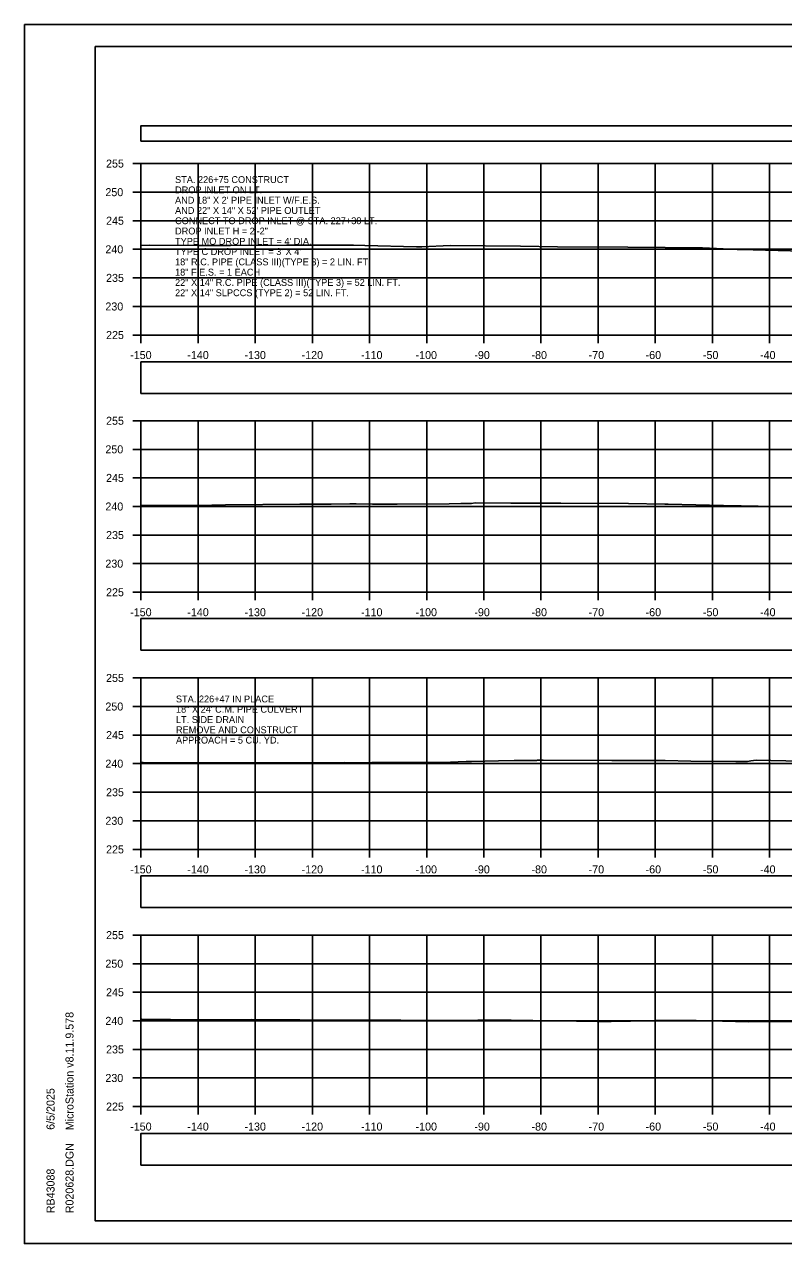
# Model space of a CAD drawing. Extents: x 1369627 to 1374022, y 380035 to 398173.
# Drawn here: x 1371928.1 to 1372061, y 386012.2 to 386225.6 of the extents above; entities that cross this region are included whole.
import ezdxf

# ---------------------------------------------------------------- set-up
doc = ezdxf.new("R2010")
doc.units = 0
for name, color, linetype in [('Default', 7, 'Continuous'), ('R_Axis', 7, 'Continuous'), ('R_Axis Annot', 7, 'Continuous'), ('R_Border', 7, 'Continuous'), ('R_Exist Surface', 7, 'Continuous'), ('R_Grid', 7, 'Continuous'), ('R_No Plot', 7, 'Continuous'), ('R_Water', 7, 'Continuous'), ('R_Water Annot', 7, 'Continuous')]:
    doc.layers.add(name, color=color, linetype=linetype)

msp = doc.modelspace()

# ---------------------------------------------------------------- linework, layer by layer
at = {"layer": 'Default'}
for points in [[(1371948.53, 386205.14), (1372248.53, 386205.14), (1372248.53, 386207.84), (1371948.53, 386207.84)], [(1371948.53, 386160.99), (1372248.53, 386160.99), (1372248.53, 386166.51), (1371948.53, 386166.51)], [(1371948.53, 386116.1), (1372248.53, 386116.1), (1372248.53, 386121.62), (1371948.53, 386121.62)], [(1371948.53, 386071.05), (1372248.53, 386071.05), (1372248.53, 386076.57), (1371948.53, 386076.57)], [(1371948.53, 386025.99), (1372248.53, 386025.99), (1372248.53, 386031.52), (1371948.53, 386031.52)]]:
    msp.add_lwpolyline(points, close=True, dxfattribs=at)
at = {"layer": 'R_Axis'}
for p, q in [((1371947.13, 386201.22), (1371948.53, 386201.22)), ((1371948.53, 386171.22), (1371948.53, 386201.22)), ((1371947.13, 386196.22), (1371948.53, 386196.22)), ((1371947.13, 386191.22), (1371948.53, 386191.22)), ((1371947.13, 386186.22), (1371948.53, 386186.22)), ((1371947.13, 386181.22), (1371948.53, 386181.22)), ((1371947.13, 386176.22), (1371948.53, 386176.22)), ((1371947.13, 386171.22), (1371948.53, 386171.22)), ((1371948.53, 386171.22), (1372248.53, 386171.22)), ((1371948.53, 386169.82), (1371948.53, 386171.22)), ((1371958.53, 386169.82), (1371958.53, 386171.22)), ((1371968.53, 386169.82), (1371968.53, 386171.22)), ((1371978.53, 386169.82), (1371978.53, 386171.22)), ((1371988.53, 386169.82), (1371988.53, 386171.22)), ((1371998.53, 386169.82), (1371998.53, 386171.22)), ((1372008.53, 386169.82), (1372008.53, 386171.22)), ((1372018.53, 386169.82), (1372018.53, 386171.22)), ((1372028.53, 386169.82), (1372028.53, 386171.22)), ((1372038.53, 386169.82), (1372038.53, 386171.22)), ((1372048.53, 386169.82), (1372048.53, 386171.22)), ((1372058.53, 386169.82), (1372058.53, 386171.22)), ((1371947.13, 386156.22), (1371948.53, 386156.22)), ((1371948.53, 386126.22), (1371948.53, 386156.22)), ((1371947.13, 386151.22), (1371948.53, 386151.22)), ((1371947.13, 386146.22), (1371948.53, 386146.22)), ((1371947.13, 386141.22), (1371948.53, 386141.22)), ((1371947.13, 386136.22), (1371948.53, 386136.22)), ((1371947.13, 386131.22), (1371948.53, 386131.22)), ((1371947.13, 386126.22), (1371948.53, 386126.22)), ((1371948.53, 386126.22), (1372248.53, 386126.22)), ((1371948.53, 386124.82), (1371948.53, 386126.22)), ((1371958.53, 386124.82), (1371958.53, 386126.22)), ((1371968.53, 386124.82), (1371968.53, 386126.22)), ((1371978.53, 386124.82), (1371978.53, 386126.22)), ((1371988.53, 386124.82), (1371988.53, 386126.22)), ((1371998.53, 386124.82), (1371998.53, 386126.22)), ((1372008.53, 386124.82), (1372008.53, 386126.22)), ((1372018.53, 386124.82), (1372018.53, 386126.22)), ((1372028.53, 386124.82), (1372028.53, 386126.22)), ((1372038.53, 386124.82), (1372038.53, 386126.22)), ((1372048.53, 386124.82), (1372048.53, 386126.22)), ((1372058.53, 386124.82), (1372058.53, 386126.22)), ((1371947.13, 386111.22), (1371948.53, 386111.22)), ((1371948.53, 386081.22), (1371948.53, 386111.22)), ((1371947.13, 386106.22), (1371948.53, 386106.22)), ((1371947.13, 386101.22), (1371948.53, 386101.22)), ((1371947.13, 386096.22), (1371948.53, 386096.22)), ((1371947.13, 386091.22), (1371948.53, 386091.22)), ((1371947.13, 386086.22), (1371948.53, 386086.22)), ((1371947.13, 386081.22), (1371948.53, 386081.22)), ((1371948.53, 386081.22), (1372248.53, 386081.22)), ((1371948.53, 386079.82), (1371948.53, 386081.22)), ((1371958.53, 386079.82), (1371958.53, 386081.22)), ((1371968.53, 386079.82), (1371968.53, 386081.22)), ((1371978.53, 386079.82), (1371978.53, 386081.22)), ((1371988.53, 386079.82), (1371988.53, 386081.22)), ((1371998.53, 386079.82), (1371998.53, 386081.22)), ((1372008.53, 386079.82), (1372008.53, 386081.22)), ((1372018.53, 386079.82), (1372018.53, 386081.22)), ((1372028.53, 386079.82), (1372028.53, 386081.22)), ((1372038.53, 386079.82), (1372038.53, 386081.22)), ((1372048.53, 386079.82), (1372048.53, 386081.22)), ((1372058.53, 386079.82), (1372058.53, 386081.22)), ((1371947.13, 386066.22), (1371948.53, 386066.22)), ((1371948.53, 386036.22), (1371948.53, 386066.22)), ((1371947.13, 386061.22), (1371948.53, 386061.22)), ((1371947.13, 386056.22), (1371948.53, 386056.22)), ((1371947.13, 386051.22), (1371948.53, 386051.22)), ((1371947.13, 386046.22), (1371948.53, 386046.22)), ((1371947.13, 386041.22), (1371948.53, 386041.22)), ((1371947.13, 386036.22), (1371948.53, 386036.22)), ((1371948.53, 386036.22), (1372248.53, 386036.22)), ((1371948.53, 386034.82), (1371948.53, 386036.22)), ((1371958.53, 386034.82), (1371958.53, 386036.22)), ((1371968.53, 386034.82), (1371968.53, 386036.22)), ((1371978.53, 386034.82), (1371978.53, 386036.22)), ((1371988.53, 386034.82), (1371988.53, 386036.22)), ((1371998.53, 386034.82), (1371998.53, 386036.22)), ((1372008.53, 386034.82), (1372008.53, 386036.22)), ((1372018.53, 386034.82), (1372018.53, 386036.22)), ((1372028.53, 386034.82), (1372028.53, 386036.22)), ((1372038.53, 386034.82), (1372038.53, 386036.22)), ((1372048.53, 386034.82), (1372048.53, 386036.22)), ((1372058.53, 386034.82), (1372058.53, 386036.22))]:
    msp.add_line(p, q, dxfattribs=at)
at = {"layer": 'R_Border'}
for p, q in [((1371940.53, 386221.68), (1372256.71, 386221.68)), ((1371940.53, 386016.22), (1371940.53, 386221.68)), ((1371940.53, 386016.22), (1371940.53, 386016.22)), ((1372256.71, 386016.22), (1371940.53, 386016.22))]:
    msp.add_line(p, q, dxfattribs=at)
at = {"layer": 'R_Exist Surface'}
for points in [[(1371948.53, 386186.91), (1371949.99, 386186.92), (1371958.57, 386186.86), (1371964.22, 386186.88), (1371973.99, 386186.95), (1371985.27, 386186.95), (1371985.74, 386186.94), (1371987.72, 386186.88), (1371996.73, 386186.65), (1371997.7, 386186.68), (1372002.63, 386186.9), (1372014.96, 386186.78), (1372021.43, 386186.67), (1372033.73, 386186.57), (1372046.82, 386186.45), (1372052.87, 386186.21), (1372053.46, 386186.19), (1372064.41, 386185.92)], [(1371948.53, 386141.44), (1371948.58, 386141.44), (1371951.19, 386141.38), (1371951.82, 386141.39), (1371953.01, 386141.4), (1371958.53, 386141.42), (1371963.29, 386141.51), (1371976.35, 386141.62), (1371981.82, 386141.62), (1371985.1, 386141.66), (1371986.19, 386141.69), (1371989.05, 386141.65), (1371993.34, 386141.65), (1372002.46, 386141.66), (1372004.48, 386141.72), (1372006.34, 386141.76), (1372007.01, 386141.84), (1372013.28, 386141.78), (1372022, 386141.79), (1372033.86, 386141.73), (1372040.19, 386141.64), (1372040.81, 386141.62), (1372050.47, 386141.41), (1372053.59, 386141.35), (1372056.51, 386141.3), (1372059.74, 386141.24), (1372061.87, 386141.2)], [(1371948.53, 386096.45), (1371948.89, 386096.44), (1371951.05, 386096.38), (1371951.98, 386096.35), (1371952.88, 386096.34), (1371955.89, 386096.34), (1371959.85, 386096.34), (1371968.51, 386096.34), (1371971.78, 386096.34), (1371979.03, 386096.34), (1371980.05, 386096.34), (1371980.79, 386096.34), (1371982.3, 386096.34), (1371983.24, 386096.37), (1371984.06, 386096.44), (1371988.15, 386096.39), (1371988.91, 386096.41), (1371989.82, 386096.4), (1371993.03, 386096.41), (1371999.66, 386096.44), (1372001.3, 386096.45), (1372005.41, 386096.57), (1372006.37, 386096.6), (1372011.12, 386096.72), (1372013.84, 386096.77), (1372014.49, 386096.77), (1372016.51, 386096.79), (1372017.33, 386096.8), (1372017.75, 386096.8), (1372017.91, 386096.81), (1372018.93, 386096.81), (1372030.91, 386096.8), (1372040.25, 386096.78), (1372044.76, 386096.68), (1372052.61, 386096.62), (1372054.65, 386096.6), (1372055.25, 386096.69), (1372056.16, 386096.81), (1372066.57, 386096.59)], [(1371948.53, 386051.51), (1371948.67, 386051.5), (1371953.71, 386051.44), (1371961.86, 386051.4), (1371967.84, 386051.43), (1371969.82, 386051.41), (1371974.85, 386051.41), (1371976.32, 386051.39), (1371993.98, 386051.32), (1371998.18, 386051.3), (1372003.75, 386051.3), (1372006.65, 386051.3), (1372007.49, 386051.33), (1372010.73, 386051.33), (1372013.3, 386051.33), (1372024.72, 386051.17), (1372025.56, 386051.17), (1372028.35, 386051.13), (1372029.14, 386051.13), (1372030.79, 386051.12), (1372037.63, 386051.24), (1372038.7, 386051.28), (1372045.67, 386051.27), (1372054.84, 386051.06), (1372063.19, 386051.09)]]:
    msp.add_lwpolyline(points, dxfattribs=at)
at = {"layer": 'R_Grid'}
for p, q in [((1371948.53, 386201.22), (1372248.53, 386201.22)), ((1371948.53, 386171.22), (1371948.53, 386201.22)), ((1371958.53, 386171.22), (1371958.53, 386201.22)), ((1371968.53, 386171.22), (1371968.53, 386201.22)), ((1371978.53, 386171.22), (1371978.53, 386201.22)), ((1371988.53, 386171.22), (1371988.53, 386201.22)), ((1371998.53, 386171.22), (1371998.53, 386201.22)), ((1372008.53, 386171.22), (1372008.53, 386201.22)), ((1372018.53, 386171.22), (1372018.53, 386201.22)), ((1372028.53, 386171.22), (1372028.53, 386201.22)), ((1372038.53, 386171.22), (1372038.53, 386201.22)), ((1372048.53, 386171.22), (1372048.53, 386201.22)), ((1372058.53, 386171.22), (1372058.53, 386201.22)), ((1371948.53, 386196.22), (1372248.53, 386196.22)), ((1371948.53, 386191.22), (1372248.53, 386191.22)), ((1371948.53, 386186.22), (1372248.53, 386186.22)), ((1371948.53, 386181.22), (1372248.53, 386181.22)), ((1371948.53, 386176.22), (1372248.53, 386176.22)), ((1371948.53, 386171.22), (1372248.53, 386171.22)), ((1371948.53, 386156.22), (1372248.53, 386156.22)), ((1371948.53, 386126.22), (1371948.53, 386156.22)), ((1371958.53, 386126.22), (1371958.53, 386156.22)), ((1371968.53, 386126.22), (1371968.53, 386156.22)), ((1371978.53, 386126.22), (1371978.53, 386156.22)), ((1371988.53, 386126.22), (1371988.53, 386156.22)), ((1371998.53, 386126.22), (1371998.53, 386156.22)), ((1372008.53, 386126.22), (1372008.53, 386156.22)), ((1372018.53, 386126.22), (1372018.53, 386156.22)), ((1372028.53, 386126.22), (1372028.53, 386156.22)), ((1372038.53, 386126.22), (1372038.53, 386156.22)), ((1372048.53, 386126.22), (1372048.53, 386156.22)), ((1372058.53, 386126.22), (1372058.53, 386156.22)), ((1371948.53, 386151.22), (1372248.53, 386151.22)), ((1371948.53, 386146.22), (1372248.53, 386146.22)), ((1371948.53, 386141.22), (1372248.53, 386141.22)), ((1371948.53, 386136.22), (1372248.53, 386136.22)), ((1371948.53, 386131.22), (1372248.53, 386131.22)), ((1371948.53, 386126.22), (1372248.53, 386126.22)), ((1371948.53, 386111.22), (1372248.53, 386111.22)), ((1371948.53, 386081.22), (1371948.53, 386111.22)), ((1371958.53, 386081.22), (1371958.53, 386111.22)), ((1371968.53, 386081.22), (1371968.53, 386111.22)), ((1371978.53, 386081.22), (1371978.53, 386111.22)), ((1371988.53, 386081.22), (1371988.53, 386111.22)), ((1371998.53, 386081.22), (1371998.53, 386111.22)), ((1372008.53, 386081.22), (1372008.53, 386111.22)), ((1372018.53, 386081.22), (1372018.53, 386111.22)), ((1372028.53, 386081.22), (1372028.53, 386111.22)), ((1372038.53, 386081.22), (1372038.53, 386111.22)), ((1372048.53, 386081.22), (1372048.53, 386111.22)), ((1372058.53, 386081.22), (1372058.53, 386111.22)), ((1371948.53, 386106.22), (1372248.53, 386106.22)), ((1371948.53, 386101.22), (1372248.53, 386101.22)), ((1371948.53, 386096.22), (1372248.53, 386096.22)), ((1371948.53, 386091.22), (1372248.53, 386091.22)), ((1371948.53, 386086.22), (1372248.53, 386086.22)), ((1371948.53, 386081.22), (1372248.53, 386081.22)), ((1371948.53, 386066.22), (1372248.53, 386066.22)), ((1371948.53, 386036.22), (1371948.53, 386066.22)), ((1371958.53, 386036.22), (1371958.53, 386066.22)), ((1371968.53, 386036.22), (1371968.53, 386066.22)), ((1371978.53, 386036.22), (1371978.53, 386066.22)), ((1371988.53, 386036.22), (1371988.53, 386066.22)), ((1371998.53, 386036.22), (1371998.53, 386066.22)), ((1372008.53, 386036.22), (1372008.53, 386066.22)), ((1372018.53, 386036.22), (1372018.53, 386066.22)), ((1372028.53, 386036.22), (1372028.53, 386066.22)), ((1372038.53, 386036.22), (1372038.53, 386066.22)), ((1372048.53, 386036.22), (1372048.53, 386066.22)), ((1372058.53, 386036.22), (1372058.53, 386066.22)), ((1371948.53, 386061.22), (1372248.53, 386061.22)), ((1371948.53, 386056.22), (1372248.53, 386056.22)), ((1371948.53, 386051.22), (1372248.53, 386051.22)), ((1371948.53, 386046.22), (1372248.53, 386046.22)), ((1371948.53, 386041.22), (1372248.53, 386041.22)), ((1371948.53, 386036.22), (1372248.53, 386036.22))]:
    msp.add_line(p, q, dxfattribs=at)
at = {"layer": 'R_No Plot'}
for p, q in [((1371928.13, 386225.58), (1372261.46, 386225.58)), ((1371928.13, 386012.24), (1372261.46, 386012.24))]:
    msp.add_line(p, q, dxfattribs=at)
for points in [[(1371928.12, 386225.58), (1372261.46, 386225.58), (1372261.46, 386012.24), (1371928.12, 386012.24)], [(1372174.45, 386221.68), (1372194.07, 386221.68), (1372194.07, 386211.8), (1372210.18, 386211.8), (1372233.38, 386211.8), (1372233.38, 386179.13), (1372256.59, 386179.13), (1372256.71, 386016.22), (1371940.53, 386016.22), (1371940.53, 386221.68)]]:
    msp.add_lwpolyline(points, close=True, dxfattribs=at)

# ---------------------------------------------------------------- texts
at = {"layer": 'R_Axis Annot'}
for s, p in [('255', (1371942.42, 386200.52)), ('250', (1371942.3, 386195.52)), ('245', (1371942.42, 386190.52)), ('240', (1371942.3, 386185.52)), ('235', (1371942.42, 386180.52)), ('230', (1371942.3, 386175.52)), ('225', (1371942.42, 386170.52)), ('-150', (1371946.64, 386167.02)), ('-140', (1371956.64, 386167.02)), ('-130', (1371966.64, 386167.02)), ('-120', (1371976.64, 386167.02)), ('-110', (1371987.04, 386167.02)), ('-100', (1371996.58, 386167.02)), ('-90', (1372006.87, 386167.02)), ('-80', (1372016.87, 386167.02)), ('-70', (1372026.87, 386167.02)), ('-60', (1372036.84, 386167.02)), ('-50', (1372046.87, 386167.02)), ('-40', (1372056.87, 386167.02)), ('255', (1371942.42, 386155.52)), ('250', (1371942.3, 386150.52)), ('245', (1371942.42, 386145.52)), ('240', (1371942.3, 386140.52)), ('235', (1371942.42, 386135.52)), ('230', (1371942.3, 386130.52)), ('225', (1371942.42, 386125.52)), ('-150', (1371946.64, 386122.02)), ('-140', (1371956.64, 386122.02)), ('-130', (1371966.64, 386122.02)), ('-120', (1371976.64, 386122.02)), ('-110', (1371987.04, 386122.02)), ('-100', (1371996.58, 386122.02)), ('-90', (1372006.87, 386122.02)), ('-80', (1372016.87, 386122.02)), ('-70', (1372026.87, 386122.02)), ('-60', (1372036.84, 386122.02)), ('-50', (1372046.87, 386122.02)), ('-40', (1372056.87, 386122.02)), ('255', (1371942.42, 386110.52)), ('250', (1371942.3, 386105.52)), ('245', (1371942.42, 386100.52)), ('240', (1371942.3, 386095.52)), ('235', (1371942.42, 386090.52)), ('230', (1371942.3, 386085.52)), ('225', (1371942.42, 386080.52)), ('-150', (1371946.64, 386077.02)), ('-140', (1371956.64, 386077.02)), ('-130', (1371966.64, 386077.02)), ('-120', (1371976.64, 386077.02)), ('-110', (1371987.04, 386077.02)), ('-100', (1371996.58, 386077.02)), ('-90', (1372006.87, 386077.02)), ('-80', (1372016.87, 386077.02)), ('-70', (1372026.87, 386077.02)), ('-60', (1372036.84, 386077.02)), ('-50', (1372046.87, 386077.02)), ('-40', (1372056.87, 386077.02)), ('255', (1371942.42, 386065.52)), ('250', (1371942.3, 386060.52)), ('245', (1371942.42, 386055.52)), ('240', (1371942.3, 386050.52)), ('235', (1371942.42, 386045.52)), ('230', (1371942.3, 386040.52)), ('225', (1371942.42, 386035.52)), ('-150', (1371946.64, 386032.02)), ('-140', (1371956.64, 386032.02)), ('-130', (1371966.64, 386032.02)), ('-120', (1371976.64, 386032.02)), ('-110', (1371987.04, 386032.02)), ('-100', (1371996.58, 386032.02)), ('-90', (1372006.87, 386032.02)), ('-80', (1372016.87, 386032.02)), ('-70', (1372026.87, 386032.02)), ('-60', (1372036.84, 386032.02)), ('-50', (1372046.87, 386032.02)), ('-40', (1372056.87, 386032.02))]:
    msp.add_text(s, height=1.4, dxfattribs=at).set_placement(p)
at = {"layer": 'R_Border'}
for s, p in [('MicroStation v8.11.9.578', (1371936.72, 386032.08)), ('6/5/2025', (1371933.4, 386032.15)), ('R020628.DGN', (1371936.72, 386017.55)), ('RB43088', (1371933.4, 386017.55))]:
    msp.add_text(s, height=1.4, rotation=90, dxfattribs=at).set_placement(p)
at = {"layer": 'R_Water'}
for s, p in [('STA. 226+47 IN PLACE', (1371954.65, 386106.94)), ('18" X 24\' C.M. PIPE CULVERT', (1371954.65, 386105.14)), ('LT. SIDE DRAIN', (1371954.65, 386103.34)), ('REMOVE AND CONSTRUCT', (1371954.65, 386101.54)), ('APPROACH = 5 CU. YD.', (1371954.65, 386099.74))]:
    msp.add_text(s, height=1.2, dxfattribs=at).set_placement(p)
at = {"layer": 'R_Water Annot'}
for s, p in [('STA. 226+75 CONSTRUCT', (1371954.49, 386197.82)), ('DROP INLET ON LT.', (1371954.49, 386196.02)), ('AND 18" X 2\' PIPE INLET W/F.E.S.', (1371954.49, 386194.22)), ('AND 22" X 14" X 52\' PIPE OUTLET', (1371954.49, 386192.42)), ('CONNECT TO DROP INLET @ STA. 227+30 LT.', (1371954.49, 386190.62)), ("TYPE MO DROP INLET = 4' DIA.", (1371954.49, 386187.02)), ('DROP INLET H = 2\'-2"', (1371954.49, 386188.82)), ("TYPE C DROP INLET = 3' X 4'", (1371954.49, 386185.22)), ('18" R.C. PIPE (CLASS III)(TYPE 3) = 2 LIN. FT.', (1371954.49, 386183.42)), ('18" F.E.S. = 1 EACH', (1371954.49, 386181.62)), ('22" X 14" R.C. PIPE (CLASS III)(TYPE 3) = 52 LIN. FT.', (1371954.49, 386179.82)), ('22" X 14" SLPCCS (TYPE 2) = 52 LIN. FT.', (1371954.49, 386178.02))]:
    msp.add_text(s, height=1.2, dxfattribs=at).set_placement(p)

doc.saveas('drawing.dxf')
